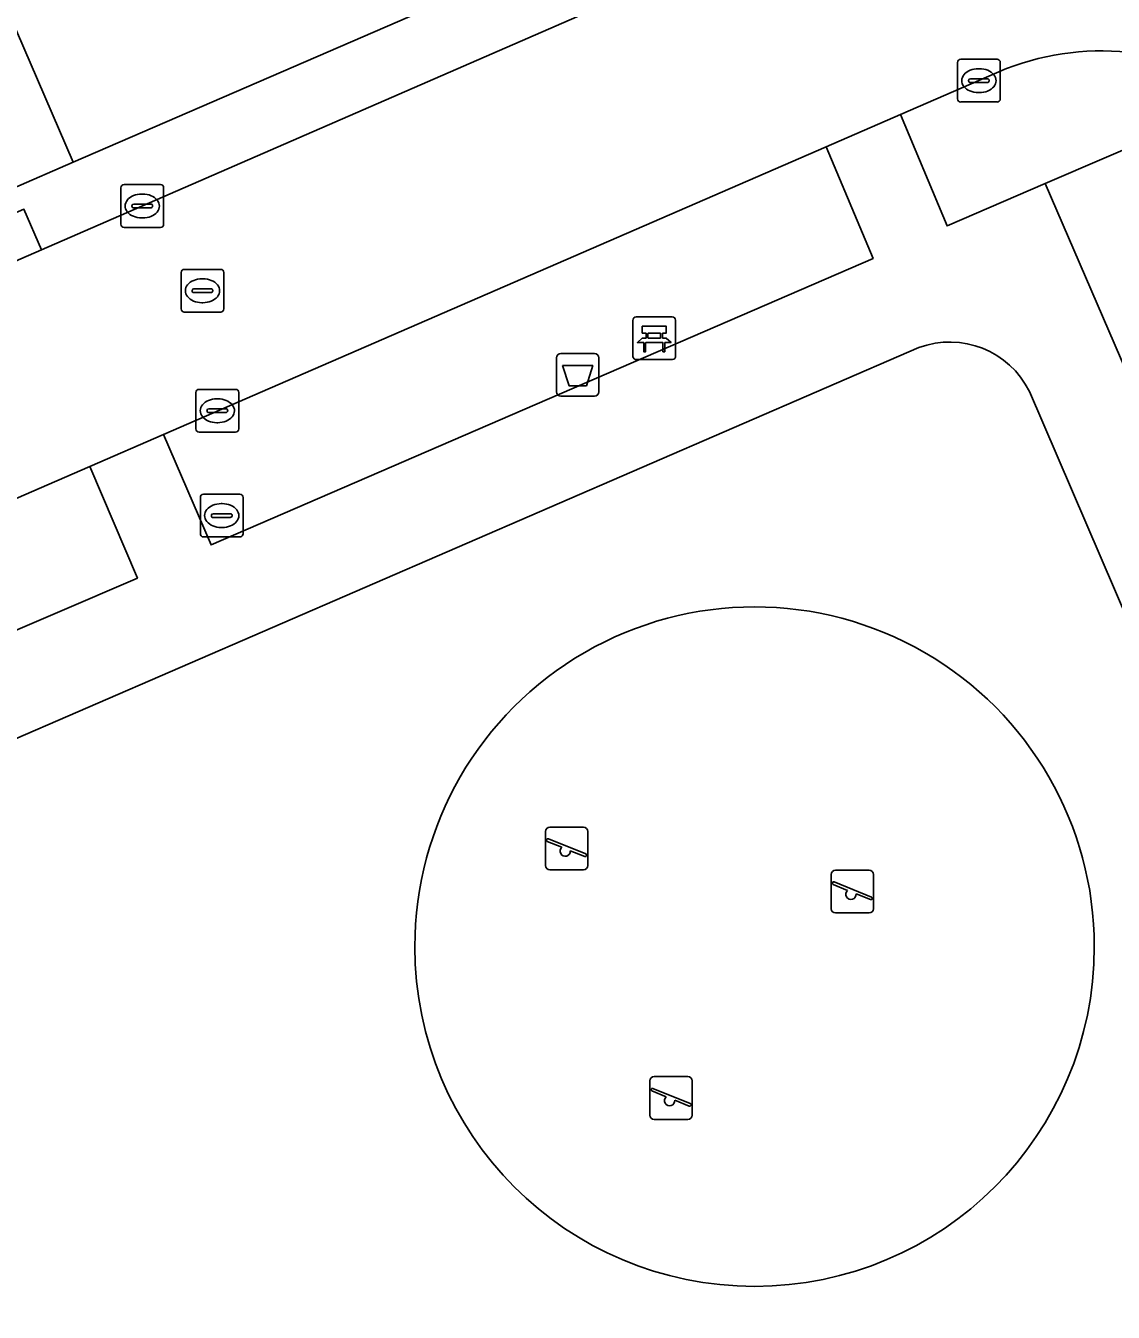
# Model space of a CAD drawing. Extents: x 159352 to 160617, y 385888 to 387323.
# Drawn here: x 159569.99 to 159595.45, y 386145.65 to 386175.77 of the extents above; entities that cross this region are included whole.
import ezdxf

# ---------------------------------------------------------------- set-up
doc = ezdxf.new("R2010")
doc.units = 0
for name, color, linetype in [('IMGEO_Afvalbak', 7, 'Continuous'), ('IMGEO_Bank', 7, 'Continuous'), ('IMGEO_Brandkraan', 7, 'Continuous'), ('IMGEO_Erf', 7, 'Continuous'), ('IMGEO_Groenvoorziening', 7, 'Continuous'), ('IMGEO_Kolk', 7, 'Continuous'), ('IMGEO_Rijbaan_lokaal_open', 7, 'Continuous'), ('IMGEO_Rioolput', 7, 'Continuous'), ('IMGEO_Speelvoorziening', 7, 'Continuous'), ('IMGEO_Terreindeel_zand', 7, 'Continuous'), ('IMGEO_Voetpad_halfverhard', 7, 'Continuous'), ('IMGEO_Voetpad_open', 7, 'Continuous')]:
    doc.layers.add(name, color=color, linetype=linetype)

msp = doc.modelspace()

# ---------------------------------------------------------------- linework, layer by layer
at = {"layer": 'IMGEO_Afvalbak'}
for p, q in [((159582.418, 386167.197), (159582.418, 386167.997)), ((159582.418, 386167.997), (159582.418, 386167.197)), ((159582.518, 386168.097), (159583.308, 386168.097)), ((159583.308, 386168.097), (159582.518, 386168.097)), ((159583.408, 386167.997), (159583.408, 386167.197)), ((159583.408, 386167.197), (159583.408, 386167.997)), ((159583.308, 386167.097), (159582.518, 386167.097)), ((159582.518, 386167.097), (159583.308, 386167.097))]:
    msp.add_line(p, q, dxfattribs=at)
msp.add_lwpolyline([(159582.561, 386167.811), (159583.265, 386167.811), (159583.116, 386167.341), (159582.71, 386167.341), (159582.561, 386167.811)], dxfattribs=at)
for centre, start, end in [((159582.518, 386167.997), 90, 180), ((159582.518, 386167.997), 90, 180), ((159583.308, 386167.997), 0, 90), ((159583.308, 386167.997), 360, 90), ((159582.518, 386167.197), 180, 270), ((159582.518, 386167.197), 180, 270), ((159583.308, 386167.197), 270, 0), ((159583.308, 386167.197), 270, 0)]:
    msp.add_arc(centre, 0.1, start, end, dxfattribs=at)
at = {"layer": 'IMGEO_Bank'}
for p, q in [((159584.206, 386168.029), (159584.206, 386168.87)), ((159584.206, 386168.87), (159584.206, 386168.029)), ((159584.281, 386168.954), (159585.122, 386168.954)), ((159585.122, 386168.954), (159584.281, 386168.954)), ((159585.206, 386168.879), (159585.206, 386168.038)), ((159585.206, 386168.038), (159585.206, 386168.879)), ((159584.515, 386168.46), (159584.515, 386168.566)), ((159584.559, 386168.566), (159584.559, 386168.46)), ((159584.847, 386168.572), (159584.565, 386168.572)), ((159584.565, 386168.454), (159584.847, 386168.454)), ((159584.853, 386168.46), (159584.853, 386168.566)), ((159584.897, 386168.566), (159584.897, 386168.46)), ((159584.903, 386168.352), (159584.51, 386168.352)), ((159585.131, 386167.954), (159584.29, 386167.954)), ((159584.29, 386167.954), (159585.131, 386167.954))]:
    msp.add_line(p, q, dxfattribs=at)
for points in [[(159584.509, 386168.572), (159584.423, 386168.572), (159584.423, 386168.733), (159584.986, 386168.733), (159584.986, 386168.572), (159584.903, 386168.572)], [(159584.453, 386168.352), (159584.311, 386168.352), (159584.423, 386168.454), (159584.509, 386168.454)], [(159584.903, 386168.454), (159584.986, 386168.454), (159585.098, 386168.352), (159584.959, 386168.352)], [(159584.503, 386168.345), (159584.503, 386168.138), (159584.46, 386168.138), (159584.46, 386168.345)], [(159584.953, 386168.345), (159584.953, 386168.138), (159584.909, 386168.138), (159584.909, 386168.345)]]:
    msp.add_lwpolyline(points, dxfattribs=at)
for centre, radius, start, end in [((159584.284, 386168.876), 0.0779, 92.4484, 184.2845), ((159584.284, 386168.876), 0.0779, 92.4484, 184.2845), ((159585.128, 386168.876), 0.0779, 2.4484, 94.2845), ((159585.128, 386168.876), 0.0779, 2.4484, 94.2845), ((159584.508, 386168.565), 0.00671, 2.8957, 87.1043), ((159584.508, 386168.461), 0.00671, 272.8957, 357.1043), ((159584.565, 386168.565), 0.00671, 92.8957, 177.1043), ((159584.565, 386168.461), 0.00671, 182.8957, 267.1043), ((159584.847, 386168.565), 0.00671, 2.8957, 87.1043), ((159584.847, 386168.461), 0.00671, 272.8957, 357.1043), ((159584.904, 386168.565), 0.00671, 92.8957, 177.1043), ((159584.904, 386168.461), 0.00671, 182.8957, 267.1043), ((159584.453, 386168.345), 0.00671, 2.8957, 87.1043), ((159584.51, 386168.345), 0.00671, 92.8957, 177.1043), ((159584.902, 386168.345), 0.00671, 2.8957, 87.1043), ((159584.959, 386168.345), 0.00671, 92.8957, 177.1043), ((159584.284, 386168.032), 0.0779, 182.4484, 274.2845), ((159584.284, 386168.032), 0.0779, 182.4484, 274.2845), ((159585.128, 386168.032), 0.0779, 272.4484, 4.2845), ((159585.128, 386168.032), 0.0779, 272.4484, 4.2845)]:
    msp.add_arc(centre, radius, start, end, dxfattribs=at)
at = {"layer": 'IMGEO_Brandkraan'}
for p, q in [((159574.079, 386163.875), (159574.079, 386164.727)), ((159574.154, 386164.801), (159575.006, 386164.801)), ((159574.567, 386164.581), (159574.592, 386164.581)), ((159575.08, 386164.727), (159575.08, 386163.875)), ((159574.338, 386164.295), (159574.338, 386164.307)), ((159574.776, 386164.258), (159574.378, 386164.258)), ((159574.381, 386164.344), (159574.779, 386164.344)), ((159574.822, 386164.307), (159574.822, 386164.295)), ((159574.59, 386164.021), (159574.565, 386164.021)), ((159575.006, 386163.801), (159574.154, 386163.801))]:
    msp.add_line(p, q, dxfattribs=at)
for points in [[(159574.079, 386163.875), (159574.079, 386164.727)], [(159574.154, 386164.801), (159575.006, 386164.801)], [(159575.08, 386164.727), (159575.08, 386163.875)], [(159575.006, 386163.801), (159574.154, 386163.801)]]:
    msp.add_lwpolyline(points, dxfattribs=at)
for centre, radius, start, end in [((159574.156, 386164.725), 0.0765, 91.552, 178.448), ((159574.156, 386164.725), 0.0765, 91.552, 178.448), ((159575.004, 386164.725), 0.0765, 1.552, 88.448), ((159575.004, 386164.725), 0.0765, 1.552, 88.448), ((159574.378, 386164.304), 0.0403, 85.8775, 175.7526), ((159574.375, 386164.294), 0.0366, 178.938, 274.7102), ((159574.779, 386164.301), 0.043, 264.8664, 352.4533), ((159574.783, 386164.306), 0.0386, 1.7309, 96.639), ((159574.156, 386163.877), 0.0765, 181.552, 268.448), ((159574.156, 386163.877), 0.0765, 181.552, 268.448), ((159575.004, 386163.877), 0.0765, 271.552, 358.448), ((159575.004, 386163.877), 0.0765, 271.552, 358.448)]:
    msp.add_arc(centre, radius, start, end, dxfattribs=at)
for centre, major_axis, ratio, start_param, end_param in [((159574.566, 386164.301), (-0.387, 0.002), 0.722429, 4.712389, 7.853982), ((159574.591, 386164.301), (-0.39, 0.002), 0.717154, 1.570796, 4.712389)]:
    msp.add_ellipse(centre, major_axis=major_axis, ratio=ratio, start_param=start_param, end_param=end_param, dxfattribs=at)
at = {"layer": 'IMGEO_Erf'}
msp.add_lwpolyline([(159569.143, 386183.644), (159570.823, 386179.761), (159568.437, 386178.729), (159571.098, 386172.573), (159590.345, 386180.906)], dxfattribs=at)
at = {"layer": 'IMGEO_Groenvoorziening'}
for points in [[(159592.952, 386174.766), (159590.469, 386173.688), (159591.56, 386171.084), (159593.857, 386172.075), (159596.782, 386173.335), (159595.991, 386175.123)], [(159590.901, 386168.232), (159558.466, 386154.188), (159539.806, 386146.084)], [(159537.348, 386146.745), (159556.131, 386116.691), (159602.836, 386145.461), (159593.487, 386167.203)]]:
    msp.add_lwpolyline(points, dxfattribs=at)
for points in [[(159596.782, 386173.335), (159593.857, 386172.075), (159608.613, 386137.922), (159609.289, 386138.315), (159610.383, 386141.807), (159598.929, 386168.48)], [(159588.727, 386172.932), (159575.717, 386167.284), (159573.217, 386166.198), (159574.331, 386163.614), (159589.828, 386170.321)], [(159571.491, 386165.449), (159556.139, 386158.784), (159557.232, 386156.24), (159572.607, 386162.836)]]:
    msp.add_lwpolyline(points, close=True, dxfattribs=at)
for centre, radius, start, end in [((159595.158, 386169.098), 6.082, 82.1311, 111.2688), ((159591.627, 386166.293), 2.071, 26.0724, 110.5312), ((159587.054, 386154.209), 7.954, 359.9964, 180.0036), ((159587.054, 386154.209), 7.954, 180.0036, 359.9964)]:
    msp.add_arc(centre, radius, start, end, dxfattribs=at)
at = {"layer": 'IMGEO_Kolk'}
for p, q in [((159591.805, 386174.058), (159591.805, 386174.91)), ((159591.88, 386174.984), (159592.732, 386174.984)), ((159592.293, 386174.764), (159592.318, 386174.764)), ((159592.806, 386174.91), (159592.806, 386174.058)), ((159592.064, 386174.478), (159592.064, 386174.49)), ((159592.107, 386174.527), (159592.505, 386174.527)), ((159592.548, 386174.49), (159592.548, 386174.478)), ((159592.502, 386174.441), (159592.104, 386174.441)), ((159592.316, 386174.204), (159592.291, 386174.204)), ((159592.732, 386173.984), (159591.88, 386173.984)), ((159572.293, 386172.049), (159573.145, 386172.049)), ((159572.218, 386171.123), (159572.218, 386171.975)), ((159572.706, 386171.829), (159572.731, 386171.829)), ((159573.219, 386171.975), (159573.219, 386171.123)), ((159572.477, 386171.543), (159572.477, 386171.555)), ((159572.915, 386171.506), (159572.517, 386171.506)), ((159572.52, 386171.592), (159572.918, 386171.592)), ((159572.961, 386171.555), (159572.961, 386171.543)), ((159572.729, 386171.269), (159572.704, 386171.269)), ((159573.145, 386171.049), (159572.293, 386171.049)), ((159574.051, 386167.255), (159574.903, 386167.255)), ((159573.976, 386166.329), (159573.976, 386167.181)), ((159574.464, 386167.035), (159574.489, 386167.035)), ((159574.977, 386167.181), (159574.977, 386166.329)), ((159574.235, 386166.749), (159574.235, 386166.761)), ((159574.673, 386166.712), (159574.275, 386166.712)), ((159574.278, 386166.798), (159574.676, 386166.798)), ((159574.719, 386166.761), (159574.719, 386166.749)), ((159574.487, 386166.475), (159574.462, 386166.475)), ((159574.903, 386166.255), (159574.051, 386166.255))]:
    msp.add_line(p, q, dxfattribs=at)
for points in [[(159591.805, 386174.058), (159591.805, 386174.91)], [(159591.88, 386174.984), (159592.732, 386174.984)], [(159592.806, 386174.91), (159592.806, 386174.058)], [(159592.732, 386173.984), (159591.88, 386173.984)], [(159572.293, 386172.049), (159573.145, 386172.049)], [(159572.218, 386171.123), (159572.218, 386171.975)], [(159573.219, 386171.975), (159573.219, 386171.123)], [(159573.145, 386171.049), (159572.293, 386171.049)], [(159574.051, 386167.255), (159574.903, 386167.255)], [(159573.976, 386166.329), (159573.976, 386167.181)], [(159574.977, 386167.181), (159574.977, 386166.329)], [(159574.903, 386166.255), (159574.051, 386166.255)]]:
    msp.add_lwpolyline(points, dxfattribs=at)
for centre, radius, start, end in [((159591.882, 386174.908), 0.0765, 91.552, 178.448), ((159591.882, 386174.908), 0.0765, 91.552, 178.448), ((159592.73, 386174.908), 0.0765, 1.552, 88.448), ((159592.73, 386174.908), 0.0765, 1.552, 88.448), ((159592.104, 386174.487), 0.0403, 85.8775, 175.7526), ((159592.101, 386174.477), 0.0366, 178.938, 274.7102), ((159592.505, 386174.484), 0.043, 264.8664, 352.4533), ((159592.509, 386174.489), 0.0386, 1.7309, 96.639), ((159591.882, 386174.06), 0.0765, 181.552, 268.448), ((159591.882, 386174.06), 0.0765, 181.552, 268.448), ((159592.73, 386174.06), 0.0765, 271.552, 358.448), ((159592.73, 386174.06), 0.0765, 271.552, 358.448), ((159572.295, 386171.973), 0.0765, 91.552, 178.448), ((159572.295, 386171.973), 0.0765, 91.552, 178.448), ((159573.143, 386171.973), 0.0765, 1.552, 88.448), ((159573.143, 386171.973), 0.0765, 1.552, 88.448), ((159572.517, 386171.552), 0.0403, 85.8775, 175.7526), ((159572.514, 386171.542), 0.0366, 178.938, 274.7102), ((159572.918, 386171.549), 0.043, 264.8664, 352.4533), ((159572.922, 386171.554), 0.0386, 1.7309, 96.639), ((159572.295, 386171.125), 0.0765, 181.552, 268.448), ((159572.295, 386171.125), 0.0765, 181.552, 268.448), ((159573.143, 386171.125), 0.0765, 271.552, 358.448), ((159573.143, 386171.125), 0.0765, 271.552, 358.448), ((159574.053, 386167.179), 0.0765, 91.552, 178.448), ((159574.053, 386167.179), 0.0765, 91.552, 178.448), ((159574.901, 386167.179), 0.0765, 1.552, 88.448), ((159574.901, 386167.179), 0.0765, 1.552, 88.448), ((159574.275, 386166.758), 0.0403, 85.8775, 175.7526), ((159574.272, 386166.748), 0.0366, 178.938, 274.7102), ((159574.676, 386166.755), 0.043, 264.8664, 352.4533), ((159574.68, 386166.76), 0.0386, 1.7309, 96.639), ((159574.053, 386166.331), 0.0765, 181.552, 268.448), ((159574.053, 386166.331), 0.0765, 181.552, 268.448), ((159574.901, 386166.331), 0.0765, 271.552, 358.448), ((159574.901, 386166.331), 0.0765, 271.552, 358.448)]:
    msp.add_arc(centre, radius, start, end, dxfattribs=at)
for centre, major_axis, ratio, start_param, end_param in [((159592.292, 386174.484), (-0.387, 0.002), 0.722429, 4.712389, 7.853982), ((159592.317, 386174.484), (-0.39, 0.002), 0.717154, 1.570796, 4.712389), ((159572.705, 386171.549), (-0.387, 0.002), 0.722429, 4.712389, 7.853982), ((159572.73, 386171.549), (-0.39, 0.002), 0.717154, 1.570796, 4.712389), ((159574.463, 386166.755), (-0.387, 0.002), 0.722429, 4.712389, 7.853982), ((159574.488, 386166.755), (-0.39, 0.002), 0.717154, 1.570796, 4.712389)]:
    msp.add_ellipse(centre, major_axis=major_axis, ratio=ratio, start_param=start_param, end_param=end_param, dxfattribs=at)
at = {"layer": 'IMGEO_Rijbaan_lokaal_open'}
for points in [[(159590.781, 386179.422), (159570.362, 386170.52), (159567.093, 386169.104), (159550.603, 386161.962)], [(159588.727, 386172.932), (159590.469, 386173.688), (159592.952, 386174.766)], [(159550.825, 386156.749), (159554.291, 386157.982), (159554.419, 386158.037), (159556.139, 386158.784), (159571.491, 386165.449), (159573.217, 386166.198), (159575.717, 386167.284), (159588.727, 386172.932)]]:
    msp.add_lwpolyline(points, dxfattribs=at)
msp.add_arc((159595.158, 386169.098), 6.082, 82.1311, 111.2688, dxfattribs=at)
at = {"layer": 'IMGEO_Rioolput'}
for p, q in [((159573.628, 386169.139), (159573.628, 386169.991)), ((159573.703, 386170.065), (159574.555, 386170.065)), ((159574.629, 386169.991), (159574.629, 386169.139)), ((159574.116, 386169.845), (159574.141, 386169.845)), ((159573.887, 386169.559), (159573.887, 386169.571)), ((159574.325, 386169.522), (159573.927, 386169.522)), ((159573.93, 386169.608), (159574.328, 386169.608)), ((159574.371, 386169.571), (159574.371, 386169.559)), ((159574.555, 386169.065), (159573.703, 386169.065)), ((159574.139, 386169.285), (159574.114, 386169.285))]:
    msp.add_line(p, q, dxfattribs=at)
for points in [[(159573.628, 386169.139), (159573.628, 386169.991)], [(159573.703, 386170.065), (159574.555, 386170.065)], [(159574.629, 386169.991), (159574.629, 386169.139)], [(159574.555, 386169.065), (159573.703, 386169.065)]]:
    msp.add_lwpolyline(points, dxfattribs=at)
for centre, radius, start, end in [((159573.705, 386169.989), 0.0765, 91.552, 178.448), ((159573.705, 386169.989), 0.0765, 91.552, 178.448), ((159574.553, 386169.989), 0.0765, 1.552, 88.448), ((159574.553, 386169.989), 0.0765, 1.552, 88.448), ((159573.927, 386169.568), 0.0403, 85.8775, 175.7526), ((159573.924, 386169.558), 0.0366, 178.938, 274.7102), ((159574.328, 386169.565), 0.043, 264.8664, 352.4533), ((159574.332, 386169.57), 0.0386, 1.7309, 96.639), ((159573.705, 386169.141), 0.0765, 181.552, 268.448), ((159573.705, 386169.141), 0.0765, 181.552, 268.448), ((159574.553, 386169.141), 0.0765, 271.552, 358.448), ((159574.553, 386169.141), 0.0765, 271.552, 358.448)]:
    msp.add_arc(centre, radius, start, end, dxfattribs=at)
for centre, major_axis, ratio, start_param, end_param in [((159574.115, 386169.565), (-0.387, 0.002), 0.722429, 4.712389, 7.853982), ((159574.14, 386169.565), (-0.39, 0.002), 0.717154, 1.570796, 4.712389)]:
    msp.add_ellipse(centre, major_axis=major_axis, ratio=ratio, start_param=start_param, end_param=end_param, dxfattribs=at)
at = {"layer": 'IMGEO_Speelvoorziening'}
for p, q in [((159582.258, 386157.006), (159583.048, 386157.006)), ((159583.048, 386157.006), (159582.258, 386157.006)), ((159582.158, 386156.106), (159582.158, 386156.906)), ((159582.158, 386156.906), (159582.158, 386156.106)), ((159582.227, 386156.731), (159583.103, 386156.378)), ((159583.148, 386156.906), (159583.148, 386156.106)), ((159583.148, 386156.106), (159583.148, 386156.906)), ((159582.541, 386156.534), (159582.202, 386156.671)), ((159583.079, 386156.318), (159582.739, 386156.455)), ((159583.048, 386156.006), (159582.258, 386156.006)), ((159582.258, 386156.006), (159583.048, 386156.006)), ((159588.848, 386155.097), (159588.848, 386155.897)), ((159588.848, 386155.897), (159588.848, 386155.097)), ((159588.948, 386155.997), (159589.738, 386155.997)), ((159589.738, 386155.997), (159588.948, 386155.997)), ((159589.838, 386155.897), (159589.838, 386155.097)), ((159589.838, 386155.097), (159589.838, 386155.897)), ((159589.231, 386155.525), (159588.892, 386155.662)), ((159588.917, 386155.722), (159589.793, 386155.369)), ((159589.769, 386155.309), (159589.429, 386155.446)), ((159589.738, 386154.997), (159588.948, 386154.997)), ((159588.948, 386154.997), (159589.738, 386154.997)), ((159584.604, 386150.265), (159584.604, 386151.065)), ((159584.604, 386151.065), (159584.604, 386150.265)), ((159584.704, 386151.165), (159585.494, 386151.165)), ((159585.494, 386151.165), (159584.704, 386151.165)), ((159585.594, 386151.065), (159585.594, 386150.265)), ((159585.594, 386150.265), (159585.594, 386151.065)), ((159584.987, 386150.693), (159584.648, 386150.83)), ((159584.673, 386150.89), (159585.549, 386150.537)), ((159585.525, 386150.477), (159585.185, 386150.614)), ((159585.494, 386150.165), (159584.704, 386150.165)), ((159584.704, 386150.165), (159585.494, 386150.165))]:
    msp.add_line(p, q, dxfattribs=at)
for centre, radius, start, end in [((159582.258, 386156.906), 0.1, 90, 180), ((159582.258, 386156.906), 0.1, 90, 180), ((159583.048, 386156.906), 0.1, 0, 90), ((159583.048, 386156.906), 0.1, 360, 90), ((159582.215, 386156.701), 0.0327, 68.078, 248.078), ((159582.62, 386156.444), 0.12, 130.9928, 5.1632), ((159583.091, 386156.348), 0.0327, 248.078, 68.078), ((159582.258, 386156.106), 0.1, 180, 270), ((159582.258, 386156.106), 0.1, 180, 270), ((159583.048, 386156.106), 0.1, 270, 0), ((159583.048, 386156.106), 0.1, 270, 0), ((159588.948, 386155.897), 0.1, 90, 180), ((159588.948, 386155.897), 0.1, 90, 180), ((159589.738, 386155.897), 0.1, 0, 90), ((159589.738, 386155.897), 0.1, 360, 90), ((159588.905, 386155.692), 0.0327, 68.078, 248.078), ((159589.31, 386155.435), 0.12, 130.9928, 5.1632), ((159589.781, 386155.339), 0.0327, 248.078, 68.078), ((159588.948, 386155.097), 0.1, 180, 270), ((159588.948, 386155.097), 0.1, 180, 270), ((159589.738, 386155.097), 0.1, 270, 0), ((159589.738, 386155.097), 0.1, 270, 0), ((159584.704, 386151.065), 0.1, 90, 180), ((159584.704, 386151.065), 0.1, 90, 180), ((159585.494, 386151.065), 0.1, 0, 90), ((159585.494, 386151.065), 0.1, 360, 90), ((159584.661, 386150.86), 0.0327, 68.078, 248.078), ((159585.066, 386150.603), 0.12, 130.9928, 5.1632), ((159585.537, 386150.507), 0.0327, 248.078, 68.078), ((159584.704, 386150.265), 0.1, 180, 270), ((159584.704, 386150.265), 0.1, 180, 270), ((159585.494, 386150.265), 0.1, 270, 0), ((159585.494, 386150.265), 0.1, 270, 0)]:
    msp.add_arc(centre, radius, start, end, dxfattribs=at)
at = {"layer": 'IMGEO_Terreindeel_zand'}
for start, end in [(359.9964, 180.0036), (180.0036, 359.9964)]:
    msp.add_arc((159587.054, 386154.209), 7.954, start, end, dxfattribs=at)
at = {"layer": 'IMGEO_Voetpad_halfverhard'}
for points in [[(159593.487, 386167.203), (159602.836, 386145.461), (159605.752, 386138.679), (159606.617, 386136.668), (159608.613, 386137.922), (159593.857, 386172.075), (159591.56, 386171.084), (159590.469, 386173.688), (159588.727, 386172.932), (159589.828, 386170.321), (159574.331, 386163.614), (159573.217, 386166.198), (159571.491, 386165.449), (159572.607, 386162.836), (159557.232, 386156.24), (159556.139, 386158.784), (159554.419, 386158.037), (159555.484, 386155.463), (159540.8, 386149.027)], [(159539.806, 386146.084), (159558.466, 386154.188), (159590.901, 386168.232)]]:
    msp.add_lwpolyline(points, dxfattribs=at)
msp.add_arc((159591.627, 386166.293), 2.071, 26.0724, 110.5312, dxfattribs=at)
at = {"layer": 'IMGEO_Voetpad_open'}
for points in [[(159590.345, 386180.906), (159571.098, 386172.573), (159569.705, 386171.97), (159550.156, 386163.506)], [(159550.603, 386161.962), (159567.093, 386169.104), (159566.68, 386170.058), (159569.949, 386171.474), (159570.362, 386170.52), (159590.781, 386179.422)], [(159569.705, 386171.97), (159571.098, 386172.573), (159568.437, 386178.729)]]:
    msp.add_lwpolyline(points, dxfattribs=at)
msp.add_lwpolyline([(159570.362, 386170.52), (159569.949, 386171.474), (159566.68, 386170.058), (159567.093, 386169.104)], close=True, dxfattribs=at)

doc.saveas('drawing.dxf')
